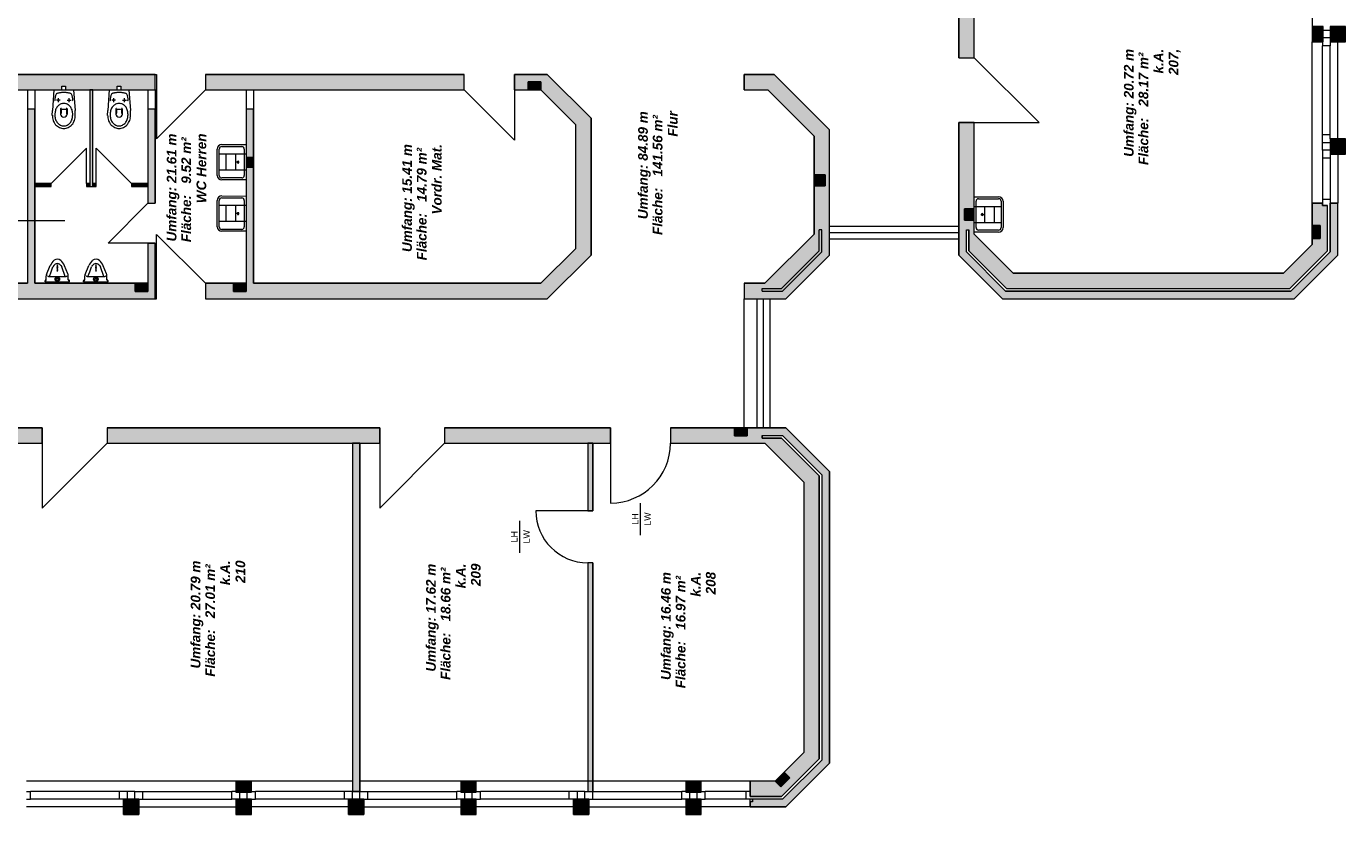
# Model space of a CAD drawing. Header units: metres. Extents: x -45 to 152, y -127 to 99.
# Tile 411 of 415: x 14 to 34, y 55 to 67. Entities that reach past the tile are written whole.
import ezdxf

# ---------------------------------------------------------------- set-up
doc = ezdxf.new("R2010")
doc.units = ezdxf.units.M
doc.layers.add('_OG 2 - B (3D)', color=7, linetype='Continuous', lineweight=9)
doc.layers.add('COE_Bestand-allg.', color=7, linetype='Continuous', lineweight=9)
doc.styles.add('Arial', font='arial.ttf')
doc.styles.add('Arial (bold italic)', font='arialbi.ttf')

# ---------------------------------------------------------------- blocks, each defined once
blk = doc.blocks.new('Group-15')
at = {"layer": 'COE_Bestand-allg.', "linetype": 'Continuous', "lineweight": 0, "transparency": 33554687}
for points in [[(28.405, 66.99), (28.405, 69.048), (29.405, 69.048), (29.405, 69.163), (28.405, 69.163), (28.405, 69.475), (28.165, 69.475), (28.165, 66.99)], [(33.838, 67.238), (33.838, 67.478), (33.665, 67.478), (33.665, 67.238)], [(34.185, 67.238), (34.185, 67.478), (33.945, 67.478), (33.945, 67.238)], [(15.665, 66.488), (15.665, 66.728), (11.485, 66.728), (11.485, 66.488), (11.6, 66.488), (12.02, 66.488), (12.02, 66.548), (12.08, 66.548), (12.08, 66.488), (12.88, 66.488), (12.88, 66.548), (12.94, 66.548), (12.94, 66.488), (13.36, 66.488), (13.36, 65.04), (10.07, 65.04), (10.07, 65.415), (9.955, 65.415), (9.955, 63.478), (9.955, 63.238), (10.705, 63.238), (10.705, 63.478), (10.275, 63.478), (10.275, 63.353), (10.075, 63.353), (10.075, 63.478), (10.07, 63.478), (10.07, 64.925), (13.36, 64.925), (13.36, 63.478), (11.8, 63.478), (11.8, 63.353), (11.6, 63.353), (11.6, 63.478), (11.485, 63.478), (11.485, 63.238), (15.665, 63.238), (15.665, 64.103), (15.55, 64.103), (15.55, 63.478), (15.55, 63.353), (15.35, 63.353), (15.35, 63.478), (13.79, 63.478), (13.79, 66.188), (13.675, 66.188), (13.675, 63.478), (13.475, 63.478), (13.475, 66.488), (13.675, 66.488), (13.79, 66.488), (14.21, 66.488), (14.21, 66.548), (14.27, 66.548), (14.27, 66.488), (15.07, 66.488), (15.07, 66.548), (15.13, 66.548), (15.13, 66.488)], [(20.472, 66.488), (20.472, 66.728), (16.445, 66.728), (16.445, 66.488)], [(22.445, 63.918), (22.445, 66.048), (21.765, 66.728), (21.252, 66.728), (21.252, 66.488), (21.466, 66.488), (21.466, 66.613), (21.666, 66.613), (21.666, 66.488), (22.205, 65.948), (22.205, 64.017), (21.666, 63.478), (17.195, 63.478), (17.195, 65.288), (17.08, 65.288), (17.08, 65.163), (17.08, 63.478), (17.08, 63.353), (16.88, 63.353), (16.88, 63.478), (16.445, 63.478), (16.445, 63.238), (21.765, 63.238)], [(26.155, 65.868), (25.295, 66.728), (24.83, 66.728), (24.83, 66.488), (25.196, 66.488), (25.915, 65.768), (25.915, 65.168), (26.09, 65.168), (26.09, 64.993), (25.915, 64.993), (25.915, 64.243), (25.149, 63.478), (24.83, 63.478), (24.83, 63.238), (25.475, 63.238), (26.155, 63.918)], [(21.666, 66.488), (21.666, 66.613), (21.466, 66.613), (21.466, 66.488)], [(14.695, 64.983), (14.695, 66.488), (14.645, 66.488), (14.645, 64.983)], [(15.665, 64.723), (15.665, 66.188), (15.55, 66.188), (15.55, 64.723)], [(17.195, 65.438), (17.195, 66.188), (17.08, 66.188), (17.08, 65.438)], [(33.385, 63.238), (34.065, 63.918), (34.065, 64.728), (33.945, 64.728), (33.945, 63.967), (33.335, 63.358), (28.895, 63.358), (28.285, 63.967), (28.285, 64.308), (28.325, 64.308), (28.325, 63.984), (28.911, 63.398), (33.319, 63.398), (33.905, 63.984), (33.905, 64.687), (33.825, 64.687), (33.825, 64.728), (33.665, 64.728), (33.665, 64.378), (33.79, 64.378), (33.79, 64.178), (33.665, 64.178), (33.665, 64.083), (33.219, 63.638), (29.011, 63.638), (28.405, 64.243), (28.405, 64.463), (28.255, 64.463), (28.255, 64.638), (28.405, 64.638), (28.405, 64.75), (28.405, 65.98), (28.165, 65.98), (28.165, 63.918), (28.845, 63.238)], [(34.185, 65.487), (34.185, 65.728), (33.945, 65.728), (33.945, 65.487)], [(17.195, 65.288), (17.195, 65.438), (17.08, 65.438), (17.08, 65.288)], [(26.09, 64.993), (26.09, 65.168), (25.915, 65.168), (25.915, 64.993)], [(14.045, 64.983), (14.045, 65.033), (13.79, 65.033), (13.79, 64.983)], [(14.645, 64.983), (14.645, 65.033), (14.595, 65.033), (14.595, 64.983)], [(14.745, 64.983), (14.745, 65.033), (14.695, 65.033), (14.695, 64.983)], [(15.55, 64.983), (15.55, 65.033), (15.295, 65.033), (15.295, 64.983)], [(28.405, 64.463), (28.405, 64.638), (28.255, 64.638), (28.255, 64.463)], [(33.79, 64.178), (33.79, 64.378), (33.665, 64.378), (33.665, 64.178)], [(15.55, 63.353), (15.55, 63.478), (15.35, 63.478), (15.35, 63.353)], [(17.08, 63.353), (17.08, 63.478), (16.88, 63.478), (16.88, 63.353)], [(13.907, 60.988), (13.907, 61.228), (11.417, 61.228), (11.417, 60.988)], [(19.157, 60.988), (19.157, 61.228), (14.917, 61.228), (14.917, 60.988)], [(22.75, 60.988), (22.75, 61.228), (20.167, 61.228), (20.167, 60.988)], [(25.995, 56.074), (25.995, 60.481), (25.409, 61.068), (25.11, 61.068), (25.11, 61.108), (25.425, 61.108), (26.035, 60.498), (26.035, 56.057), (25.425, 55.448), (24.955, 55.448), (24.955, 55.408), (24.92, 55.408), (24.92, 55.328), (25.475, 55.328), (26.155, 56.008), (26.155, 60.548), (25.475, 61.228), (24.875, 61.228), (24.875, 61.103), (24.675, 61.103), (24.675, 61.228), (23.68, 61.228), (23.68, 60.988), (25.149, 60.988), (25.755, 60.382), (25.755, 56.173), (25.451, 55.869), (25.539, 55.781), (25.398, 55.639), (25.309, 55.728), (24.92, 55.728), (24.92, 55.488), (25.409, 55.488)], [(24.875, 61.103), (24.875, 61.228), (24.675, 61.228), (24.675, 61.103)], [(18.847, 55.568), (18.847, 60.988), (18.732, 60.988), (18.732, 55.568)], [(22.475, 59.938), (22.475, 60.988), (22.395, 60.988), (22.395, 59.938)], [(22.475, 55.568), (22.475, 59.128), (22.395, 59.128), (22.395, 55.568)], [(25.539, 55.781), (25.451, 55.869), (25.309, 55.728), (25.398, 55.639)], [(17.16, 55.555), (17.16, 55.728), (16.92, 55.728), (16.92, 55.555)], [(20.66, 55.555), (20.66, 55.728), (20.42, 55.728), (20.42, 55.555)], [(24.16, 55.555), (24.16, 55.728), (23.92, 55.728), (23.92, 55.555)], [(15.41, 55.208), (15.41, 55.448), (15.17, 55.448), (15.17, 55.208)], [(17.16, 55.208), (17.16, 55.448), (16.92, 55.448), (16.92, 55.208)], [(18.91, 55.208), (18.91, 55.448), (18.67, 55.448), (18.67, 55.208)], [(20.66, 55.208), (20.66, 55.448), (20.42, 55.448), (20.42, 55.208)], [(22.41, 55.208), (22.41, 55.448), (22.17, 55.448), (22.17, 55.208)], [(24.16, 55.208), (24.16, 55.448), (23.92, 55.448), (23.92, 55.208)]]:
    blk.add_hatch(color=252, dxfattribs=at).paths.add_polyline_path(points)
at = {"layer": 'COE_Bestand-allg.', "color": 7, "linetype": 'Continuous', "lineweight": 9, "transparency": 33554687}
for p, q in [((33.665, 70.738), (33.665, 67.478)), ((28.165, 66.99), (28.165, 69.475)), ((28.405, 66.99), (28.405, 69.048)), ((33.945, 67.415), (33.838, 67.415)), ((33.665, 64.728), (33.665, 67.238)), ((33.825, 67.238), (33.825, 67.175)), ((33.945, 67.175), (33.825, 67.175)), ((33.825, 65.79), (33.825, 67.175)), ((33.945, 67.3), (33.838, 67.3)), ((33.945, 67.238), (33.945, 67.175)), ((33.945, 65.79), (33.945, 67.175)), ((34.065, 65.728), (34.065, 67.238)), ((28.165, 66.99), (28.405, 66.99)), ((29.415, 65.98), (28.405, 66.99)), ((11.485, 66.728), (15.665, 66.728)), ((15.665, 66.728), (15.685, 66.728)), ((15.685, 66.728), (15.685, 66.488)), ((16.445, 66.728), (20.472, 66.728)), ((16.445, 66.728), (16.445, 66.488)), ((20.472, 66.488), (20.472, 66.728)), ((21.252, 66.728), (21.765, 66.728)), ((21.252, 66.488), (21.252, 66.728)), ((21.765, 66.728), (22.445, 66.048)), ((24.83, 66.728), (25.295, 66.728)), ((24.83, 66.488), (24.83, 66.728)), ((25.295, 66.728), (26.155, 65.868)), ((13.475, 66.488), (13.675, 66.488)), ((13.675, 66.488), (13.675, 63.478)), ((13.79, 66.488), (15.665, 66.488)), ((13.79, 66.488), (13.79, 63.478)), ((14.087, 66.488), (14.065, 66.168)), ((14.087, 66.488), (14.392, 66.488)), ((14.188, 66.327), (14.129, 66.327)), ((14.158, 66.298), (14.158, 66.358)), ((14.296, 66.327), (14.356, 66.327)), ((14.326, 66.298), (14.326, 66.358)), ((14.392, 66.488), (14.42, 66.168)), ((14.947, 66.488), (14.925, 66.168)), ((14.947, 66.488), (15.252, 66.488)), ((15.048, 66.327), (14.989, 66.327)), ((15.018, 66.298), (15.018, 66.358)), ((15.156, 66.327), (15.216, 66.327)), ((15.186, 66.298), (15.186, 66.358)), ((15.252, 66.488), (15.28, 66.168)), ((15.55, 66.488), (15.55, 64.723)), ((15.665, 66.488), (15.685, 66.488)), ((15.665, 66.488), (15.665, 64.723)), ((15.685, 66.488), (15.685, 65.728)), ((15.685, 65.728), (16.445, 66.488)), ((16.445, 66.488), (20.472, 66.488)), ((17.08, 66.488), (17.08, 63.478)), ((17.195, 66.488), (17.195, 63.478)), ((21.252, 65.708), (20.472, 66.488)), ((21.252, 66.488), (21.666, 66.488)), ((21.252, 66.488), (21.252, 65.708)), ((21.666, 66.488), (22.205, 65.948)), ((24.83, 66.488), (25.196, 66.488)), ((25.196, 66.488), (25.915, 65.768)), ((14.063, 66.092), (14.065, 66.168)), ((14.192, 66.195), (14.192, 66.113)), ((14.202, 66.176), (14.202, 66.129)), ((14.282, 66.176), (14.282, 66.129)), ((14.292, 66.195), (14.292, 66.113)), ((14.421, 66.092), (14.419, 66.168)), ((14.923, 66.092), (14.925, 66.168)), ((15.052, 66.195), (15.052, 66.113)), ((15.062, 66.176), (15.062, 66.129)), ((15.142, 66.176), (15.142, 66.129)), ((15.152, 66.195), (15.152, 66.113)), ((15.281, 66.092), (15.279, 66.168)), ((22.205, 65.948), (22.205, 64.017)), ((22.445, 66.048), (22.445, 63.918)), ((28.165, 63.918), (28.165, 65.98)), ((28.165, 65.98), (28.405, 65.98)), ((28.405, 64.243), (28.405, 65.98)), ((28.405, 65.98), (29.415, 65.98)), ((25.915, 64.243), (25.915, 65.768)), ((26.155, 63.918), (26.155, 65.868)), ((33.825, 65.665), (33.825, 65.79)), ((33.945, 65.79), (33.825, 65.79)), ((33.945, 65.728), (33.945, 65.79)), ((14.595, 65.583), (14.045, 65.033)), ((14.595, 65.033), (14.595, 65.583)), ((14.745, 65.033), (14.745, 65.583)), ((14.745, 65.583), (15.295, 65.033)), ((16.63, 65.158), (16.63, 65.568)), ((16.66, 65.158), (16.66, 65.568)), ((17.08, 65.487), (16.66, 65.488)), ((16.7, 65.638), (17.08, 65.637)), ((16.7, 65.608), (17.01, 65.608)), ((16.767, 65.238), (16.767, 65.488)), ((16.917, 65.238), (16.917, 65.488)), ((17.05, 65.568), (17.05, 65.158)), ((17.08, 65.637), (17.08, 65.088)), ((33.825, 65.55), (33.825, 65.665)), ((33.945, 65.665), (33.825, 65.665)), ((33.945, 65.55), (33.825, 65.55)), ((33.825, 65.55), (33.825, 65.425)), ((33.945, 65.487), (33.945, 65.425)), ((34.065, 65.487), (34.065, 64.728)), ((16.973, 65.363), (16.93, 65.363)), ((16.953, 65.341), (16.953, 65.384)), ((16.953, 65.363), (16.953, 65.363)), ((33.825, 65.425), (33.825, 64.728)), ((33.945, 65.425), (33.825, 65.425)), ((33.945, 65.425), (33.945, 64.728)), ((17.08, 65.238), (16.66, 65.238)), ((17.01, 65.118), (16.7, 65.118)), ((17.08, 65.088), (16.7, 65.088)), ((14.93, 64.103), (15.55, 64.723)), ((15.55, 64.723), (15.665, 64.723)), ((16.63, 64.358), (16.63, 64.768)), ((16.66, 64.358), (16.66, 64.768)), ((17.08, 64.687), (16.66, 64.688)), ((16.7, 64.838), (17.08, 64.837)), ((16.7, 64.808), (17.01, 64.808)), ((16.767, 64.438), (16.767, 64.688)), ((16.917, 64.438), (16.917, 64.688)), ((17.05, 64.768), (17.05, 64.358)), ((17.08, 64.837), (17.08, 64.288)), ((28.405, 64.275), (28.405, 64.825)), ((28.405, 64.825), (28.785, 64.825)), ((28.405, 64.675), (28.825, 64.675)), ((28.435, 64.345), (28.435, 64.755)), ((28.475, 64.795), (28.785, 64.795)), ((28.568, 64.675), (28.568, 64.425)), ((28.718, 64.675), (28.718, 64.425)), ((28.825, 64.755), (28.825, 64.345)), ((28.855, 64.755), (28.855, 64.345)), ((33.665, 64.083), (33.665, 64.728)), ((33.665, 64.728), (33.825, 64.728)), ((33.825, 64.79), (33.945, 64.79)), ((33.825, 64.728), (33.825, 64.687)), ((33.825, 64.687), (33.905, 64.687)), ((33.905, 63.984), (33.905, 64.687)), ((33.945, 63.967), (33.945, 64.728)), ((33.945, 64.728), (34.065, 64.728)), ((34.065, 63.918), (34.065, 64.728)), ((14.26, 64.451), (13.06, 64.451)), ((16.973, 64.563), (16.93, 64.563)), ((16.953, 64.541), (16.953, 64.584)), ((16.953, 64.563), (16.953, 64.563)), ((28.512, 64.55), (28.555, 64.55)), ((28.532, 64.571), (28.532, 64.529)), ((28.532, 64.55), (28.532, 64.55)), ((17.08, 64.438), (16.66, 64.438)), ((17.01, 64.318), (16.7, 64.318)), ((17.08, 64.288), (16.7, 64.288)), ((25.995, 63.984), (25.995, 64.308)), ((26.035, 64.308), (25.995, 64.308)), ((26.035, 63.967), (26.035, 64.308)), ((28.165, 64.363), (26.155, 64.363)), ((28.165, 64.263), (26.155, 64.263)), ((28.285, 64.308), (28.325, 64.308)), ((28.285, 63.967), (28.285, 64.308)), ((28.325, 63.984), (28.325, 64.308)), ((28.405, 64.425), (28.825, 64.425)), ((28.785, 64.275), (28.405, 64.275)), ((28.785, 64.305), (28.475, 64.305)), ((15.55, 64.103), (14.93, 64.103)), ((15.55, 64.103), (15.55, 63.478)), ((15.55, 64.103), (15.665, 64.103)), ((15.665, 64.103), (15.665, 63.238)), ((15.685, 63.478), (15.685, 64.238)), ((15.685, 64.238), (16.445, 63.478)), ((25.149, 63.478), (25.915, 64.243)), ((28.165, 64.163), (26.155, 64.163)), ((29.011, 63.638), (28.405, 64.243)), ((33.219, 63.638), (33.665, 64.083)), ((22.205, 64.017), (21.666, 63.478)), ((22.445, 63.918), (21.765, 63.238)), ((25.409, 63.398), (25.995, 63.984)), ((25.425, 63.358), (26.035, 63.967)), ((25.475, 63.238), (26.155, 63.918)), ((28.845, 63.238), (28.165, 63.918)), ((28.895, 63.358), (28.285, 63.967)), ((28.911, 63.398), (28.325, 63.984)), ((33.319, 63.398), (33.905, 63.984)), ((33.335, 63.358), (33.945, 63.967)), ((33.385, 63.238), (34.065, 63.918)), ((13.974, 63.616), (14.032, 63.753)), ((14.018, 63.583), (14.045, 63.655)), ((14.045, 63.655), (14.073, 63.733)), ((14.086, 63.754), (14.073, 63.733)), ((14.198, 63.754), (14.211, 63.733)), ((14.265, 63.583), (14.211, 63.733)), ((14.306, 63.624), (14.255, 63.752)), ((14.574, 63.616), (14.632, 63.753)), ((14.618, 63.583), (14.645, 63.655)), ((14.645, 63.655), (14.673, 63.733)), ((14.686, 63.754), (14.673, 63.733)), ((14.798, 63.754), (14.811, 63.733)), ((14.865, 63.583), (14.811, 63.733)), ((14.906, 63.624), (14.855, 63.752)), ((29.011, 63.638), (33.219, 63.638)), ((13.475, 63.478), (13.675, 63.478)), ((13.79, 63.478), (15.55, 63.478)), ((13.95, 63.503), (13.95, 63.518)), ((13.95, 63.503), (14.33, 63.503)), ((13.97, 63.532), (13.97, 63.595)), ((14.005, 63.583), (14.279, 63.583)), ((14.31, 63.531), (14.31, 63.605)), ((14.33, 63.503), (14.33, 63.518)), ((14.55, 63.503), (14.55, 63.518)), ((14.55, 63.503), (14.93, 63.503)), ((14.57, 63.532), (14.57, 63.595)), ((14.605, 63.583), (14.879, 63.583)), ((14.91, 63.531), (14.91, 63.605)), ((14.93, 63.503), (14.93, 63.518)), ((15.665, 63.478), (15.685, 63.478)), ((15.685, 63.238), (15.685, 63.478)), ((16.445, 63.478), (17.08, 63.478)), ((16.445, 63.478), (16.445, 63.238)), ((17.195, 63.478), (21.666, 63.478)), ((24.83, 63.478), (24.83, 63.238)), ((24.83, 63.478), (25.149, 63.478)), ((11.485, 63.238), (15.665, 63.238)), ((15.665, 63.238), (15.685, 63.238)), ((16.445, 63.238), (21.765, 63.238)), ((24.83, 61.228), (24.83, 63.238)), ((24.83, 63.238), (25.475, 63.238)), ((25.03, 61.228), (25.03, 63.238)), ((25.11, 63.398), (25.409, 63.398)), ((25.11, 63.358), (25.11, 63.398)), ((25.11, 63.358), (25.425, 63.358)), ((25.13, 61.228), (25.13, 63.238)), ((25.23, 61.228), (25.23, 63.238)), ((28.845, 63.238), (33.385, 63.238)), ((28.895, 63.358), (33.335, 63.358)), ((28.911, 63.398), (33.319, 63.398)), ((11.417, 61.228), (13.907, 61.228)), ((13.907, 61.228), (13.907, 60.988)), ((14.917, 61.228), (19.157, 61.228)), ((14.917, 61.228), (14.917, 60.988)), ((19.157, 61.228), (19.157, 60.988)), ((20.167, 61.228), (20.167, 60.988)), ((20.167, 61.228), (22.75, 61.228)), ((22.75, 61.228), (22.75, 60.988)), ((23.68, 61.228), (23.68, 60.988)), ((23.68, 61.228), (25.475, 61.228)), ((25.475, 61.228), (26.155, 60.548)), ((11.417, 60.988), (13.907, 60.988)), ((13.907, 60.988), (13.907, 59.978)), ((13.907, 59.978), (14.917, 60.988)), ((14.917, 60.988), (19.157, 60.988)), ((18.732, 60.988), (18.732, 55.568)), ((18.847, 60.988), (18.847, 55.568)), ((19.157, 60.988), (19.157, 59.978)), ((19.157, 59.978), (20.167, 60.988)), ((20.167, 60.988), (22.75, 60.988)), ((22.395, 60.988), (22.395, 59.938)), ((22.475, 60.988), (22.475, 59.938)), ((22.75, 60.988), (22.75, 60.058)), ((23.68, 60.988), (25.149, 60.988)), ((25.11, 61.108), (25.425, 61.108)), ((25.11, 61.108), (25.11, 61.068)), ((25.11, 61.068), (25.409, 61.068)), ((25.149, 60.988), (25.755, 60.382)), ((25.409, 61.068), (25.995, 60.481)), ((25.425, 61.108), (26.035, 60.498)), ((25.755, 60.382), (25.755, 56.173)), ((25.995, 60.481), (25.995, 56.074)), ((26.035, 60.498), (26.035, 56.057)), ((26.155, 60.548), (26.155, 56.008)), ((22.395, 59.938), (21.585, 59.938)), ((22.475, 59.938), (22.395, 59.938)), ((23.215, 59.558), (23.215, 60.058)), ((21.335, 59.283), (21.335, 59.783)), ((22.475, 59.128), (22.395, 59.128)), ((22.395, 59.128), (22.395, 55.568)), ((22.475, 59.128), (22.475, 55.568)), ((25.755, 56.173), (25.309, 55.728)), ((25.995, 56.074), (25.409, 55.488)), ((26.035, 56.057), (25.425, 55.448)), ((26.155, 56.008), (25.475, 55.328)), ((16.92, 55.728), (13.66, 55.728)), ((18.732, 55.728), (17.16, 55.728)), ((20.42, 55.728), (18.847, 55.728)), ((23.92, 55.728), (20.66, 55.728)), ((24.92, 55.728), (24.16, 55.728)), ((25.309, 55.728), (24.92, 55.728)), ((24.92, 55.488), (24.92, 55.728)), ((13.66, 55.568), (13.723, 55.568)), ((13.66, 55.448), (13.723, 55.448)), ((13.723, 55.448), (13.723, 55.568)), ((15.107, 55.568), (13.723, 55.568)), ((15.107, 55.448), (13.723, 55.448)), ((15.232, 55.568), (15.107, 55.568)), ((15.107, 55.448), (15.107, 55.568)), ((15.17, 55.448), (15.107, 55.448)), ((15.347, 55.568), (15.232, 55.568)), ((15.232, 55.448), (15.232, 55.568)), ((15.347, 55.448), (15.347, 55.568)), ((15.347, 55.568), (15.472, 55.568)), ((15.41, 55.448), (15.472, 55.448)), ((15.472, 55.448), (15.472, 55.568)), ((15.472, 55.568), (16.857, 55.568)), ((15.472, 55.448), (16.857, 55.448)), ((16.92, 55.568), (16.857, 55.568)), ((16.857, 55.448), (16.857, 55.568)), ((16.92, 55.448), (16.857, 55.448)), ((16.982, 55.448), (16.982, 55.555)), ((17.097, 55.448), (17.097, 55.555)), ((17.16, 55.568), (17.223, 55.568)), ((17.16, 55.448), (17.223, 55.448)), ((17.223, 55.448), (17.223, 55.568)), ((18.607, 55.568), (17.223, 55.568)), ((18.607, 55.448), (17.223, 55.448)), ((18.732, 55.568), (18.607, 55.568)), ((18.607, 55.448), (18.607, 55.568)), ((18.67, 55.448), (18.607, 55.448)), ((18.847, 55.568), (18.732, 55.568)), ((18.732, 55.448), (18.732, 55.568)), ((18.847, 55.448), (18.847, 55.568)), ((18.847, 55.568), (18.972, 55.568)), ((18.91, 55.448), (18.972, 55.448)), ((18.972, 55.448), (18.972, 55.568)), ((18.972, 55.568), (20.357, 55.568)), ((18.972, 55.448), (20.357, 55.448)), ((20.42, 55.568), (20.357, 55.568)), ((20.357, 55.448), (20.357, 55.568)), ((20.42, 55.448), (20.357, 55.448)), ((20.482, 55.448), (20.482, 55.555)), ((20.597, 55.448), (20.597, 55.555)), ((20.66, 55.568), (20.723, 55.568)), ((20.66, 55.448), (20.723, 55.448)), ((20.723, 55.448), (20.723, 55.568)), ((22.107, 55.568), (20.723, 55.568)), ((22.107, 55.448), (20.723, 55.448)), ((22.232, 55.568), (22.107, 55.568)), ((22.107, 55.448), (22.107, 55.568)), ((22.17, 55.448), (22.107, 55.448)), ((22.347, 55.568), (22.232, 55.568)), ((22.232, 55.448), (22.232, 55.568)), ((22.347, 55.448), (22.347, 55.568)), ((22.347, 55.568), (22.472, 55.568)), ((22.41, 55.448), (22.472, 55.448)), ((22.472, 55.448), (22.472, 55.568)), ((22.472, 55.568), (23.857, 55.568)), ((22.472, 55.448), (23.857, 55.448)), ((23.92, 55.568), (23.857, 55.568)), ((23.857, 55.448), (23.857, 55.568)), ((23.92, 55.448), (23.857, 55.448)), ((23.982, 55.448), (23.982, 55.555)), ((24.097, 55.448), (24.097, 55.555)), ((24.16, 55.568), (24.223, 55.568)), ((24.16, 55.448), (24.223, 55.448)), ((24.92, 55.568), (24.223, 55.568)), ((24.223, 55.448), (24.223, 55.568)), ((24.92, 55.448), (24.223, 55.448)), ((24.857, 55.448), (24.857, 55.568)), ((25.409, 55.488), (24.92, 55.488)), ((25.425, 55.448), (24.92, 55.448)), ((24.92, 55.328), (24.92, 55.448)), ((24.955, 55.408), (24.955, 55.448)), ((15.17, 55.328), (13.66, 55.328)), ((15.41, 55.328), (16.92, 55.328)), ((18.67, 55.328), (17.16, 55.328)), ((18.91, 55.328), (20.42, 55.328)), ((22.17, 55.328), (20.66, 55.328)), ((22.41, 55.328), (23.92, 55.328)), ((24.92, 55.328), (24.16, 55.328)), ((24.955, 55.408), (24.92, 55.408)), ((25.475, 55.328), (24.92, 55.328))]:
    blk.add_line(p, q, dxfattribs=at)
at = {"layer": 'COE_Bestand-allg.', "color": 7, "linetype": 'Continuous', "lineweight": 9, "transparency": 33554687, "flags": 128}
for points in [[(28.405, 66.99), (28.405, 69.048), (29.405, 69.048), (29.405, 69.163), (28.405, 69.163), (28.405, 69.475), (28.165, 69.475), (28.165, 66.99)], [(33.838, 67.238), (33.838, 67.478), (33.665, 67.478), (33.665, 67.238)], [(33.665, 67.478), (33.665, 67.238), (33.838, 67.238), (33.838, 67.478)], [(34.185, 67.238), (34.185, 67.478), (33.945, 67.478), (33.945, 67.238)], [(33.945, 67.478), (33.945, 67.238), (34.185, 67.238), (34.185, 67.478)], [(20.472, 66.488), (20.472, 66.728), (16.445, 66.728), (16.445, 66.488)], [(22.445, 63.918), (22.445, 66.048), (21.765, 66.728), (21.252, 66.728), (21.252, 66.488), (21.466, 66.488), (21.466, 66.613), (21.666, 66.613), (21.666, 66.488), (22.205, 65.948), (22.205, 64.017), (21.666, 63.478), (17.195, 63.478), (17.195, 65.288), (17.08, 65.288), (17.08, 65.163), (17.08, 63.478), (17.08, 63.353), (16.88, 63.353), (16.88, 63.478), (16.445, 63.478), (16.445, 63.238), (21.765, 63.238)], [(26.155, 65.868), (25.295, 66.728), (24.83, 66.728), (24.83, 66.488), (25.196, 66.488), (25.915, 65.768), (25.915, 65.168), (26.09, 65.168), (26.09, 64.993), (25.915, 64.993), (25.915, 64.243), (25.149, 63.478), (24.83, 63.478), (24.83, 63.238), (25.475, 63.238), (26.155, 63.918)], [(21.666, 66.488), (21.666, 66.613), (21.466, 66.613), (21.466, 66.488)], [(14.695, 64.983), (14.695, 66.488), (14.645, 66.488), (14.645, 64.983)], [(15.665, 64.723), (15.665, 66.188), (15.55, 66.188), (15.55, 64.723)], [(17.195, 65.438), (17.195, 66.188), (17.08, 66.188), (17.08, 65.438)], [(33.385, 63.238), (34.065, 63.918), (34.065, 64.728), (33.945, 64.728), (33.945, 63.967), (33.335, 63.358), (28.895, 63.358), (28.285, 63.967), (28.285, 64.308), (28.325, 64.308), (28.325, 63.984), (28.911, 63.398), (33.319, 63.398), (33.905, 63.984), (33.905, 64.687), (33.825, 64.687), (33.825, 64.728), (33.665, 64.728), (33.665, 64.378), (33.79, 64.378), (33.79, 64.178), (33.665, 64.178), (33.665, 64.083), (33.219, 63.638), (29.011, 63.638), (28.405, 64.243), (28.405, 64.463), (28.255, 64.463), (28.255, 64.638), (28.405, 64.638), (28.405, 64.75), (28.405, 65.98), (28.165, 65.98), (28.165, 63.918), (28.845, 63.238)], [(34.185, 65.487), (34.185, 65.728), (33.945, 65.728), (33.945, 65.487)], [(33.945, 65.728), (33.945, 65.487), (34.185, 65.487), (34.185, 65.728)], [(17.195, 65.288), (17.195, 65.438), (17.08, 65.438), (17.08, 65.288)], [(26.09, 64.993), (26.09, 65.168), (25.915, 65.168), (25.915, 64.993)], [(14.045, 64.983), (14.045, 65.033), (13.79, 65.033), (13.79, 64.983)], [(14.645, 64.983), (14.645, 65.033), (14.595, 65.033), (14.595, 64.983)], [(14.745, 64.983), (14.745, 65.033), (14.695, 65.033), (14.695, 64.983)], [(15.55, 64.983), (15.55, 65.033), (15.295, 65.033), (15.295, 64.983)], [(28.405, 64.463), (28.405, 64.638), (28.255, 64.638), (28.255, 64.463)], [(33.79, 64.178), (33.79, 64.378), (33.665, 64.378), (33.665, 64.178)], [(15.55, 63.353), (15.55, 63.478), (15.35, 63.478), (15.35, 63.353)], [(17.08, 63.353), (17.08, 63.478), (16.88, 63.478), (16.88, 63.353)], [(13.907, 60.988), (13.907, 61.228), (11.417, 61.228), (11.417, 60.988)], [(19.157, 60.988), (19.157, 61.228), (14.917, 61.228), (14.917, 60.988)], [(22.75, 60.988), (22.75, 61.228), (20.167, 61.228), (20.167, 60.988)], [(25.995, 56.074), (25.995, 60.481), (25.409, 61.068), (25.11, 61.068), (25.11, 61.108), (25.425, 61.108), (26.035, 60.498), (26.035, 56.057), (25.425, 55.448), (24.955, 55.448), (24.955, 55.408), (24.92, 55.408), (24.92, 55.328), (25.475, 55.328), (26.155, 56.008), (26.155, 60.548), (25.475, 61.228), (24.875, 61.228), (24.875, 61.103), (24.675, 61.103), (24.675, 61.228), (23.68, 61.228), (23.68, 60.988), (25.149, 60.988), (25.755, 60.382), (25.755, 56.173), (25.451, 55.869), (25.539, 55.781), (25.398, 55.639), (25.309, 55.728), (24.92, 55.728), (24.92, 55.488), (25.409, 55.488)], [(24.875, 61.103), (24.875, 61.228), (24.675, 61.228), (24.675, 61.103)], [(18.847, 55.568), (18.847, 60.988), (18.732, 60.988), (18.732, 55.568)], [(22.475, 59.938), (22.475, 60.988), (22.395, 60.988), (22.395, 59.938)], [(22.475, 55.568), (22.475, 59.128), (22.395, 59.128), (22.395, 55.568)], [(25.539, 55.781), (25.451, 55.869), (25.309, 55.728), (25.398, 55.639)], [(17.16, 55.555), (17.16, 55.728), (16.92, 55.728), (16.92, 55.555)], [(17.16, 55.728), (16.92, 55.728), (16.92, 55.555), (17.16, 55.555)], [(20.66, 55.555), (20.66, 55.728), (20.42, 55.728), (20.42, 55.555)], [(20.66, 55.728), (20.42, 55.728), (20.42, 55.555), (20.66, 55.555)], [(24.16, 55.555), (24.16, 55.728), (23.92, 55.728), (23.92, 55.555)], [(24.16, 55.728), (23.92, 55.728), (23.92, 55.555), (24.16, 55.555)], [(15.41, 55.208), (15.41, 55.448), (15.17, 55.448), (15.17, 55.208)], [(15.17, 55.448), (15.41, 55.448), (15.41, 55.208), (15.17, 55.208)], [(17.16, 55.208), (17.16, 55.448), (16.92, 55.448), (16.92, 55.208)], [(17.16, 55.448), (16.92, 55.448), (16.92, 55.208), (17.16, 55.208)], [(18.91, 55.208), (18.91, 55.448), (18.67, 55.448), (18.67, 55.208)], [(18.67, 55.448), (18.91, 55.448), (18.91, 55.208), (18.67, 55.208)], [(20.66, 55.208), (20.66, 55.448), (20.42, 55.448), (20.42, 55.208)], [(20.66, 55.448), (20.42, 55.448), (20.42, 55.208), (20.66, 55.208)], [(22.41, 55.208), (22.41, 55.448), (22.17, 55.448), (22.17, 55.208)], [(22.17, 55.448), (22.41, 55.448), (22.41, 55.208), (22.17, 55.208)], [(24.16, 55.208), (24.16, 55.448), (23.92, 55.448), (23.92, 55.208)], [(24.16, 55.448), (23.92, 55.448), (23.92, 55.208), (24.16, 55.208)]]:
    blk.add_lwpolyline(points, close=True, dxfattribs=at)
for points in [[(11.485, 63.238), (15.665, 63.238), (15.665, 64.103), (15.55, 64.103), (15.55, 63.478), (15.55, 63.353), (15.35, 63.353), (15.35, 63.478), (13.79, 63.478), (13.79, 66.188), (13.675, 66.188), (13.675, 63.478), (13.475, 63.478)], [(13.475, 66.488), (13.675, 66.488), (13.79, 66.488), (14.21, 66.488), (14.21, 66.548), (14.27, 66.548), (14.27, 66.488), (15.07, 66.488), (15.07, 66.548), (15.13, 66.548), (15.13, 66.488), (15.665, 66.488), (15.665, 66.728), (11.485, 66.728)]]:
    blk.add_lwpolyline(points, dxfattribs=at)
at = {"layer": 'COE_Bestand-allg.', "color": 7, "linetype": 'Continuous', "lineweight": 9, "transparency": 33554687}
for centre, radius in [((14.143, 63.762), 0.00388), ((14.143, 63.744), 0.00388), ((14.143, 63.725), 0.00388), ((14.143, 63.706), 0.00388), ((14.143, 63.687), 0.00388), ((14.143, 63.669), 0.00388), ((14.743, 63.762), 0.00388), ((14.743, 63.744), 0.00388), ((14.743, 63.725), 0.00388), ((14.743, 63.706), 0.00388), ((14.743, 63.687), 0.00388), ((14.743, 63.669), 0.00388), ((14.141, 63.543), 0.0347), ((14.141, 63.543), 0.0233), ((14.141, 63.543), 0.0172), ((14.741, 63.543), 0.0347), ((14.741, 63.543), 0.0233), ((14.741, 63.543), 0.0172)]:
    blk.add_circle(centre, radius, dxfattribs=at)
for centre, radius, start, end in [((14.295, 66.333), 0.193, 152.7806, 181.7625), ((14.109, 66.327), 0.007, 179.9929, 270.0071), ((14.139, 66.412), 0.0185, 122.6303, 148.5961), ((14.16, 66.383), 0.0537, 111.3137, 124.0477), ((14.185, 66.32), 0.122, 104.5499, 111.8955), ((14.158, 66.327), 0.01, 0, 180), ((14.158, 66.327), 0.01, 180, 0), ((14.21, 66.227), 0.218, 99.7999, 104.7702), ((14.229, 66.122), 0.325, 96.0916, 99.8978), ((14.239, 66.03), 0.417, 92.9228, 96.1437), ((14.242, 65.977), 0.471, 89.9853, 92.957), ((14.243, 65.977), 0.471, 87.043, 90.0147), ((14.246, 66.03), 0.417, 83.8563, 87.0772), ((14.256, 66.122), 0.325, 80.1022, 83.9084), ((14.275, 66.227), 0.218, 75.2298, 80.2001), ((14.326, 66.327), 0.01, 0, 180), ((14.326, 66.327), 0.01, 180, 0), ((14.3, 66.32), 0.122, 68.1045, 75.4501), ((14.325, 66.383), 0.0537, 55.9523, 68.6863), ((14.346, 66.412), 0.0185, 31.4039, 57.3697), ((14.19, 66.333), 0.193, 358.2375, 27.2194), ((14.376, 66.327), 0.007, 269.9929, 0.0071), ((15.155, 66.333), 0.193, 152.7806, 181.7625), ((14.969, 66.327), 0.007, 179.9929, 270.0071), ((14.999, 66.412), 0.0185, 122.6303, 148.5961), ((15.02, 66.383), 0.0537, 111.3137, 124.0477), ((15.045, 66.32), 0.122, 104.5499, 111.8955), ((15.018, 66.327), 0.01, 0, 180), ((15.018, 66.327), 0.01, 180, 0), ((15.07, 66.227), 0.218, 99.7999, 104.7702), ((15.089, 66.122), 0.325, 96.0916, 99.8978), ((15.099, 66.03), 0.417, 92.9228, 96.1437), ((15.102, 65.977), 0.471, 89.9853, 92.957), ((15.103, 65.977), 0.471, 87.043, 90.0147), ((15.106, 66.03), 0.417, 83.8563, 87.0772), ((15.116, 66.122), 0.325, 80.1022, 83.9084), ((15.135, 66.227), 0.218, 75.2298, 80.2001), ((15.186, 66.327), 0.01, 0, 180), ((15.186, 66.327), 0.01, 180, 0), ((15.16, 66.32), 0.122, 68.1045, 75.4501), ((15.185, 66.383), 0.0537, 55.9523, 68.6863), ((15.206, 66.412), 0.0185, 31.4039, 57.3697), ((15.05, 66.333), 0.193, 358.2375, 27.2194), ((15.236, 66.327), 0.007, 269.9929, 0.0071), ((14.295, 66.092), 0.231, 179.8048, 189.7233), ((14.414, 66.094), 0.311, 170.1229, 180.2963), ((14.296, 66.092), 0.192, 179.8028, 189.3956), ((14.27, 66.128), 0.163, 162.4435, 173.2192), ((14.265, 66.13), 0.157, 151.4311, 162.4613), ((14.258, 66.133), 0.15, 140.033, 151.4446), ((14.251, 66.139), 0.141, 128.1654, 140.0393), ((14.246, 66.145), 0.133, 115.8148, 128.1614), ((14.243, 66.151), 0.127, 103.059, 115.7989), ((14.198, 66.195), 0.005, 90, 180), ((14.243, 66.113), 0.05, 180, 0), ((14.202, 66.188), 0.0131, 98.2189, 108.0169), ((14.198, 66.199), 0.000783, 90.3188, 160.8002), ((14.21, 66.144), 0.0574, 95.8076, 99.3934), ((14.208, 66.176), 0.005, 90, 180), ((14.208, 66.129), 0.005, 180, 270), ((14.212, 66.169), 0.0137, 96.8831, 105.3897), ((14.208, 66.181), 0.000659, 84.583, 157.873), ((14.218, 66.123), 0.0602, 94.8262, 97.9228), ((14.226, 66.035), 0.148, 93.3168, 95.0064), ((14.243, 66.154), 0.123, 90.0683, 103.0333), ((14.234, 65.915), 0.269, 92.2394, 93.3718), ((14.239, 65.784), 0.4, 91.3941, 92.2621), ((14.242, 65.673), 0.511, 90.6696, 91.4059), ((14.242, 65.609), 0.575, 89.9967, 90.6772), ((14.242, 66.154), 0.123, 76.9667, 89.9317), ((14.243, 65.609), 0.575, 89.3228, 90.0033), ((14.243, 65.673), 0.511, 88.5941, 89.3304), ((14.246, 65.784), 0.4, 87.7379, 88.6059), ((14.251, 65.915), 0.269, 86.6282, 87.7606), ((14.259, 66.035), 0.148, 84.9936, 86.6832), ((14.242, 66.151), 0.127, 64.2011, 76.941), ((14.267, 66.123), 0.0602, 82.0772, 85.1738), ((14.273, 66.169), 0.0137, 74.6103, 83.1169), ((14.277, 66.181), 0.000659, 22.127, 95.417), ((14.278, 66.176), 0.005, 0, 90), ((14.278, 66.129), 0.005, 270, 0), ((14.275, 66.144), 0.0574, 80.6066, 84.1924), ((14.283, 66.188), 0.0131, 71.9831, 81.7811), ((14.287, 66.199), 0.000783, 19.1998, 89.6812), ((14.287, 66.195), 0.005, 0, 90), ((14.239, 66.145), 0.133, 51.8386, 64.1852), ((14.234, 66.139), 0.141, 39.9607, 51.8346), ((14.227, 66.133), 0.15, 28.5554, 39.967), ((14.22, 66.13), 0.157, 17.5387, 28.5689), ((14.215, 66.128), 0.163, 6.7808, 17.5565), ((14.071, 66.094), 0.311, 359.7037, 9.8771), ((14.188, 66.092), 0.192, 350.6044, 0.1972), ((14.189, 66.092), 0.231, 350.2767, 0.1952), ((15.155, 66.092), 0.231, 179.8048, 189.7233), ((15.274, 66.094), 0.311, 170.1229, 180.2963), ((15.156, 66.092), 0.192, 179.8028, 189.3956), ((15.13, 66.128), 0.163, 162.4435, 173.2192), ((15.125, 66.13), 0.157, 151.4311, 162.4613), ((15.118, 66.133), 0.15, 140.033, 151.4446), ((15.111, 66.139), 0.141, 128.1654, 140.0393), ((15.106, 66.145), 0.133, 115.8148, 128.1614), ((15.103, 66.151), 0.127, 103.059, 115.7989), ((15.058, 66.195), 0.005, 90, 180), ((15.103, 66.113), 0.05, 180, 0), ((15.062, 66.188), 0.0131, 98.2189, 108.0169), ((15.058, 66.199), 0.000783, 90.3188, 160.8002), ((15.07, 66.144), 0.0574, 95.8076, 99.3934), ((15.068, 66.176), 0.005, 90, 180), ((15.068, 66.129), 0.005, 180, 270), ((15.072, 66.169), 0.0137, 96.8831, 105.3897), ((15.068, 66.181), 0.000659, 84.583, 157.873), ((15.078, 66.123), 0.0602, 94.8262, 97.9228), ((15.086, 66.035), 0.148, 93.3168, 95.0064), ((15.103, 66.154), 0.123, 90.0683, 103.0333), ((15.094, 65.915), 0.269, 92.2394, 93.3718), ((15.099, 65.784), 0.4, 91.3941, 92.2621), ((15.102, 65.673), 0.511, 90.6696, 91.4059), ((15.102, 65.609), 0.575, 89.9967, 90.6772), ((15.102, 66.154), 0.123, 76.9667, 89.9317), ((15.103, 65.609), 0.575, 89.3228, 90.0033), ((15.103, 65.673), 0.511, 88.5941, 89.3304), ((15.106, 65.784), 0.4, 87.7379, 88.6059), ((15.111, 65.915), 0.269, 86.6282, 87.7606), ((15.119, 66.035), 0.148, 84.9936, 86.6832), ((15.102, 66.151), 0.127, 64.2011, 76.941), ((15.127, 66.123), 0.0602, 82.0772, 85.1738), ((15.133, 66.169), 0.0137, 74.6103, 83.1169), ((15.137, 66.181), 0.000659, 22.127, 95.417), ((15.138, 66.176), 0.005, 0, 90), ((15.138, 66.129), 0.005, 270, 0), ((15.135, 66.144), 0.0574, 80.6066, 84.1924), ((15.143, 66.188), 0.0131, 71.9831, 81.7811), ((15.147, 66.199), 0.000783, 19.1998, 89.6812), ((15.147, 66.195), 0.005, 0, 90), ((15.099, 66.145), 0.133, 51.8386, 64.1852), ((15.094, 66.139), 0.141, 39.9607, 51.8346), ((15.087, 66.133), 0.15, 28.5554, 39.967), ((15.08, 66.13), 0.157, 17.5387, 28.5689), ((15.075, 66.128), 0.163, 6.7808, 17.5565), ((14.931, 66.094), 0.311, 359.7037, 9.8771), ((15.048, 66.092), 0.192, 350.6044, 0.1972), ((15.049, 66.092), 0.231, 350.2767, 0.1952), ((14.289, 66.091), 0.226, 189.7023, 199.7918), ((14.279, 66.087), 0.215, 199.7729, 210.1942), ((14.267, 66.08), 0.201, 210.1796, 221.0685), ((14.29, 66.091), 0.186, 189.3704, 199.1668), ((14.28, 66.087), 0.176, 199.1432, 209.3388), ((14.256, 66.07), 0.187, 221.0617, 232.5055), ((14.268, 66.08), 0.162, 209.3194, 220.088), ((14.249, 66.06), 0.174, 232.5104, 244.519), ((14.257, 66.071), 0.147, 220.0773, 231.5423), ((14.249, 66.061), 0.134, 231.5461, 243.7384), ((14.244, 66.051), 0.164, 244.5378, 257.0173), ((14.244, 66.052), 0.125, 243.7614, 256.5747), ((14.243, 66.046), 0.159, 257.048, 269.7978), ((14.243, 66.047), 0.12, 256.6155, 269.7915), ((14.241, 66.047), 0.12, 270.2085, 283.3845), ((14.241, 66.046), 0.159, 270.2022, 282.952), ((14.24, 66.052), 0.125, 283.4253, 296.2386), ((14.24, 66.051), 0.164, 282.9827, 295.4622), ((14.236, 66.061), 0.134, 296.2616, 308.4539), ((14.236, 66.06), 0.174, 295.481, 307.4896), ((14.227, 66.071), 0.147, 308.4577, 319.9227), ((14.216, 66.08), 0.162, 319.912, 330.6806), ((14.228, 66.07), 0.187, 307.4945, 318.9383), ((14.204, 66.087), 0.176, 330.6612, 340.8568), ((14.217, 66.08), 0.201, 318.9315, 329.8204), ((14.194, 66.091), 0.186, 340.8332, 350.6296), ((14.205, 66.087), 0.215, 329.8058, 340.2271), ((14.195, 66.091), 0.226, 340.2082, 350.2977), ((15.149, 66.091), 0.226, 189.7023, 199.7918), ((15.139, 66.087), 0.215, 199.7729, 210.1942), ((15.127, 66.08), 0.201, 210.1796, 221.0685), ((15.15, 66.091), 0.186, 189.3704, 199.1668), ((15.14, 66.087), 0.176, 199.1432, 209.3388), ((15.116, 66.07), 0.187, 221.0617, 232.5055), ((15.128, 66.08), 0.162, 209.3194, 220.088), ((15.109, 66.06), 0.174, 232.5104, 244.519), ((15.117, 66.071), 0.147, 220.0773, 231.5423), ((15.109, 66.061), 0.134, 231.5461, 243.7384), ((15.104, 66.051), 0.164, 244.5378, 257.0173), ((15.104, 66.052), 0.125, 243.7614, 256.5747), ((15.103, 66.046), 0.159, 257.048, 269.7978), ((15.103, 66.047), 0.12, 256.6155, 269.7915), ((15.101, 66.047), 0.12, 270.2085, 283.3845), ((15.101, 66.046), 0.159, 270.2022, 282.952), ((15.1, 66.052), 0.125, 283.4253, 296.2386), ((15.1, 66.051), 0.164, 282.9827, 295.4622), ((15.096, 66.061), 0.134, 296.2616, 308.4539), ((15.096, 66.06), 0.174, 295.481, 307.4896), ((15.087, 66.071), 0.147, 308.4577, 319.9227), ((15.076, 66.08), 0.162, 319.912, 330.6806), ((15.088, 66.07), 0.187, 307.4945, 318.9383), ((15.064, 66.087), 0.176, 330.6612, 340.8568), ((15.077, 66.08), 0.201, 318.9315, 329.8204), ((15.054, 66.091), 0.186, 340.8332, 350.6296), ((15.065, 66.087), 0.215, 329.8058, 340.2271), ((15.055, 66.091), 0.226, 340.2082, 350.2977), ((16.7, 65.568), 0.07, 90.0046, 179.9637), ((16.7, 65.568), 0.04, 90.023, 179.9514), ((17.01, 65.568), 0.04, 0.0087, 90.023), ((16.953, 65.363), 0.0145, 89.9801, 269.9801), ((16.953, 65.363), 0.0102, 89.9801, 269.9801), ((16.953, 65.363), 0.0145, 269.9801, 89.9801), ((16.953, 65.363), 0.0102, 269.9801, 89.9801), ((16.7, 65.158), 0.07, 179.9637, 269.9555), ((16.7, 65.158), 0.04, 179.9514, 269.9371), ((17.01, 65.158), 0.04, 269.9371, 0.0087), ((16.7, 64.768), 0.07, 90.0046, 179.9637), ((16.7, 64.768), 0.04, 90.023, 179.9514), ((17.01, 64.768), 0.04, 0.0087, 90.023), ((28.475, 64.755), 0.04, 89.957, 180.0287), ((28.785, 64.755), 0.07, 359.9836, 89.9754), ((28.785, 64.755), 0.04, 359.9714, 89.957), ((16.953, 64.563), 0.0145, 89.9801, 269.9801), ((16.953, 64.563), 0.0102, 89.9801, 269.9801), ((16.953, 64.563), 0.0145, 269.9801, 89.9801), ((16.953, 64.563), 0.0102, 269.9801, 89.9801), ((28.532, 64.55), 0.0145, 90, 270), ((28.532, 64.55), 0.0102, 90, 270), ((28.532, 64.55), 0.0145, 270, 90), ((28.532, 64.55), 0.0102, 270, 90), ((16.7, 64.358), 0.07, 179.9637, 269.9555), ((16.7, 64.358), 0.04, 179.9514, 269.9371), ((17.01, 64.358), 0.04, 269.9371, 0.0087), ((28.475, 64.345), 0.04, 180.0287, 270.043), ((28.785, 64.345), 0.04, 270.043, 359.9714), ((28.785, 64.345), 0.07, 270.0246, 359.9836), ((14.269, 63.648), 0.259, 133.4181, 156.0066), ((14.143, 63.762), 0.0902, 53.3591, 124.8614), ((14.017, 63.647), 0.259, 23.7906, 46.3792), ((14.869, 63.648), 0.259, 133.4181, 156.0066), ((14.743, 63.762), 0.0902, 53.3591, 124.8614), ((14.617, 63.647), 0.259, 23.7906, 46.3792), ((14.142, 63.719), 0.066, 31.9495, 147.8478), ((14.742, 63.719), 0.066, 31.9495, 147.8478), ((13.959, 63.518), 0.00912, 84.664, 180), ((13.954, 63.531), 0.016, 270, 0), ((13.96, 63.537), 0.00966, 266.2913, 0), ((14.025, 63.595), 0.0552, 157.086, 180), ((14.006, 63.6), 0.0171, 180, 270), ((14.277, 63.6), 0.0171, 269.973, 359.973), ((14.258, 63.605), 0.0523, 0, 21.964), ((14.32, 63.537), 0.00966, 180, 273.7087), ((14.326, 63.531), 0.016, 180, 270), ((14.321, 63.518), 0.00912, 0, 95.336), ((14.559, 63.518), 0.00912, 84.664, 180), ((14.554, 63.531), 0.016, 270, 0), ((14.56, 63.537), 0.00966, 266.2913, 0), ((14.625, 63.595), 0.0552, 157.086, 180), ((14.606, 63.6), 0.0171, 180, 270), ((14.877, 63.6), 0.0171, 269.973, 359.973), ((14.858, 63.605), 0.0523, 0, 21.964), ((14.92, 63.537), 0.00966, 180, 273.7087), ((14.926, 63.531), 0.016, 180, 270), ((14.921, 63.518), 0.00912, 0, 95.336), ((22.75, 60.988), 0.93, 270, 0), ((22.395, 59.938), 0.81, 180, 270)]:
    blk.add_arc(centre, radius, start, end, dxfattribs=at)
at = {"layer": 'COE_Bestand-allg.', "color": 7, "transparency": 33554687, "rotation": 90, "line_spacing_factor": 0.25}
for s, insert, char_height, attachment_point, style in [('Umfang: 20.72 m', (30.736, 65.447), 0.15027, 1, 'Arial (bold italic)'), ('Fläche:   28.17 m² ', (30.964, 65.319), 0.15027, 1, 'Arial (bold italic)'), ('k.A.', (31.199, 66.744), 0.1503, 1, 'Arial (bold italic)'), ('207,', (31.433, 66.72), 0.1503, 1, 'Arial (bold italic)'), ('Flur', (23.641, 65.761), 0.1503, 1, 'Arial (bold italic)'), ('Umfang: 84.89 m', (23.178, 64.476), 0.15027, 1, 'Arial (bold italic)'), ('Fläche:   141.56 m² ', (23.406, 64.23), 0.15027, 1, 'Arial (bold italic)'), ('Umfang: 21.61 m', (15.844, 64.129), 0.15027, 1, 'Arial (bold italic)'), ('WC Herren', (16.307, 64.725), 0.1503, 1, 'Arial (bold italic)'), ('Fläche:   9.52 m² ', (16.072, 64.118), 0.15027, 1, 'Arial (bold italic)'), ('Umfang: 15.41 m', (19.507, 63.965), 0.15027, 1, 'Arial (bold italic)'), ('Fläche:   14.79 m² ', (19.735, 63.836), 0.15027, 1, 'Arial (bold italic)'), ('Vordr. Mat.', (19.97, 64.549), 0.15027, 1, 'Arial (bold italic)'), ('LH', (23.081, 59.808), 0.1002, 2, 'Arial'), ('LW', (23.372, 59.808), 0.1002, 8, 'Arial'), ('LH', (21.201, 59.533), 0.1002, 2, 'Arial'), ('LW', (21.492, 59.533), 0.1002, 8, 'Arial'), ('k.A.', (16.68, 58.779), 0.1503, 1, 'Arial (bold italic)'), ('210', (16.914, 58.814), 0.1503, 1, 'Arial (bold italic)'), ('Umfang: 20.79 m', (16.217, 57.482), 0.15027, 1, 'Arial (bold italic)'), ('Fläche:   27.01 m² ', (16.445, 57.354), 0.15027, 1, 'Arial (bold italic)'), ('Umfang: 17.62 m', (19.879, 57.433), 0.15027, 1, 'Arial (bold italic)'), ('Fläche:   18.66 m² ', (20.108, 57.304), 0.15027, 1, 'Arial (bold italic)'), ('k.A.', (20.342, 58.73), 0.1503, 1, 'Arial (bold italic)'), ('209', (20.577, 58.765), 0.1503, 1, 'Arial (bold italic)'), ('k.A.', (23.998, 58.6), 0.1503, 1, 'Arial (bold italic)'), ('208', (24.232, 58.635), 0.1503, 1, 'Arial (bold italic)'), ('Umfang: 16.46 m', (23.535, 57.303), 0.15027, 1, 'Arial (bold italic)'), ('Fläche:   16.97 m² ', (23.764, 57.174), 0.15027, 1, 'Arial (bold italic)')]:
    blk.add_mtext(s, dxfattribs=dict(at, insert=insert, char_height=char_height, attachment_point=attachment_point, style=style))
blk = doc.blocks.new('OG 2 - B (3D)')
at = {"layer": 'COE_Bestand-allg.', "color": 7, "transparency": 33554687}
blk.add_blockref('Group-15', (0, 0), dxfattribs=at)

msp = doc.modelspace()

# ---------------------------------------------------------------- block references
at = {"layer": '_OG 2 - B (3D)'}
msp.add_blockref('OG 2 - B (3D)', (0, 0), dxfattribs=at)

doc.saveas('drawing.dxf')
